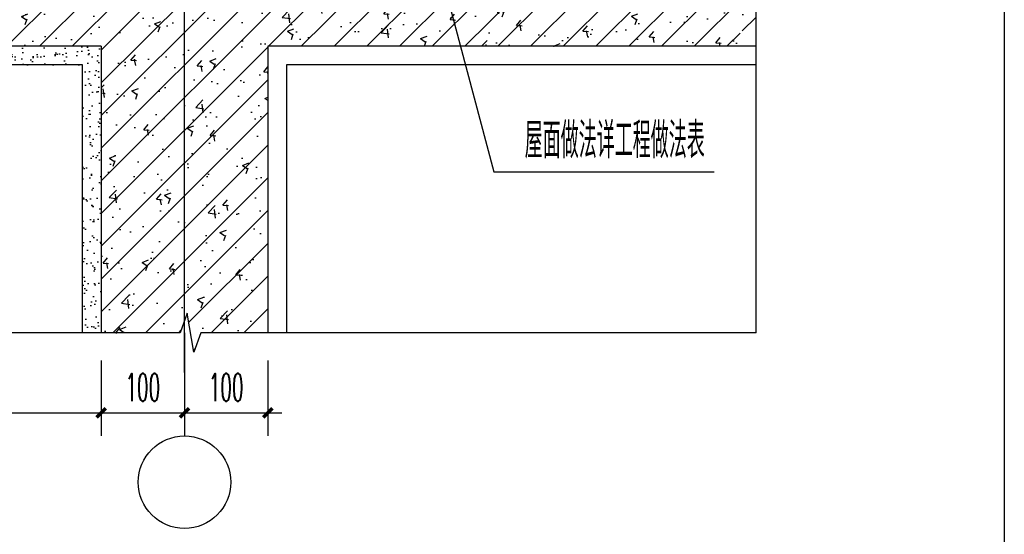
# Model space of a CAD drawing. Extents: x 1779708 to 7299578, y -1121471 to 88434.
# Tile 930 of 1056: x 6941231 to 6942294, y -940445 to -939889. Entities that reach past the tile are written whole.
import ezdxf

# ---------------------------------------------------------------- set-up
doc = ezdxf.new("R2010")
doc.units = 0
doc.header["$LTSCALE"] = 1000
doc.header["$MEASUREMENT"] = 0
doc.linetypes.add('DOTE', pattern=[2.4200000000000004, 2, -0.2, 0.02, -0.2])
doc.layers.get('0').update_dxf_attribs({"linetype": 'CONTINUOUS'})
doc.layers.get('Defpoints').update_dxf_attribs({"linetype": 'CONTINUOUS'})
for name, color, linetype in [('DIM_LEAD', 3, 'CONTINUOUS'), ('DIM_SYMB', 3, 'CONTINUOUS'), ('DOTE', 1, 'DOTE'), ('PUB_DIM', 3, 'CONTINUOUS'), ('PUB_HATCH', 8, 'CONTINUOUS'), ('PUB_TEXT', 7, 'CONTINUOUS'), ('WALL', 255, 'CONTINUOUS'), ('填充', 251, 'CONTINUOUS'), ('细线', 114, 'CONTINUOUS')]:
    doc.layers.add(name, color=color, linetype=linetype)
doc.styles.add('_TCH_DIM', font='SIMPLEX.shx', dxfattribs={"width": 0.7, "bigfont": 'GBCBIG.shx'})
doc.styles.add('_TCH_DIM_T3', font='SIMPLEX.shx', dxfattribs={"width": 0.4941176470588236, "bigfont": 'GBCBIG.shx'})
doc.dimstyles.new('_TCH_ARCH&&10', dxfattribs={"dimtxt": 29.75, "dimasz": 10, "dimexe": 25, "dimexo": 30, "dimgap": 12.625, "dimtad": 1, "dimdec": 0, "dimzin": 0, "dimdsep": 46, "dimtxsty": '_TCH_DIM_T3', "dimblk": 'ARCHTICK', "dimcen": 0.09, "dimdle": 15, "dimclrt": 7, "dimazin": 2, "dimtfac": 1, "dimtdec": 0, "dimtix": 1, "dimtmove": 2, "dimatfit": 3, "dimfxl": 250, "dimtolj": 1, "dimtzin": 0, "dimarcsym": 0})

# ---------------------------------------------------------------- blocks, each defined once
blk = doc.blocks.new('_ArchTick')
at = {"color": 0, "linetype": 'ByBlock', "const_width": 0.4}
blk.add_lwpolyline([(-0.5, -0.5), (0.5, 0.5)], dxfattribs=at)
blk = doc.blocks.new('*D6939')
at = {"layer": 'Defpoints', "color": 0, "transparency": 16777216}
for p in [(759.7585142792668, 131.5299814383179), (849.7585142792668, 131.5299814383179), (849.7585142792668, 44.99995048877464)]:
    blk.add_point(p, dxfattribs=at)
at = {"layer": 'PUB_DIM', "color": 0, "lineweight": -2, "transparency": 16777216}
for p, q in [((759.7585142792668, 101.5299814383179), (759.7585142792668, 19.99995048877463)), ((849.7585142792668, 101.5299814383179), (849.7585142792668, 19.99995048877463)), ((744.7585142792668, 44.99995048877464), (864.7585142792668, 44.99995048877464))]:
    blk.add_line(p, q, dxfattribs=at)
at = {"layer": 'PUB_DIM', "color": 0, "lineweight": -2, "transparency": 16777216, "xscale": 10, "yscale": 10, "zscale": 10, "rotation": 180}
blk.add_blockref('_ArchTick', (759.7585142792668, 44.99995048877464), dxfattribs=at)
at = {"layer": 'PUB_DIM', "color": 0, "lineweight": -2, "transparency": 16777216, "xscale": 10, "yscale": 10, "zscale": 10}
blk.add_blockref('_ArchTick', (849.7585142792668, 44.99995048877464), dxfattribs=at)
at = {"layer": 'PUB_DIM', "color": 7, "transparency": 16777216, "insert": (804.7585142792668, 72.49995048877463), "char_height": 29.75, "attachment_point": 5, "style": '_TCH_DIM_T3'}
blk.add_mtext('\\A1;100', dxfattribs=at)
blk = doc.blocks.new('*D6940')
at = {"layer": 'Defpoints', "color": 0, "transparency": 16777216}
for p in [(669.7585142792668, 131.5299814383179), (759.7585142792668, 131.5299814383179), (759.7585142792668, 44.99995048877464)]:
    blk.add_point(p, dxfattribs=at)
at = {"layer": 'PUB_DIM', "color": 0, "lineweight": -2, "transparency": 16777216}
for p, q in [((669.7585142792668, 101.5299814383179), (669.7585142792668, 19.99995048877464)), ((759.7585142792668, 101.5299814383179), (759.7585142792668, 19.99995048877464)), ((654.7585142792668, 44.99995048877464), (774.7585142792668, 44.99995048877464))]:
    blk.add_line(p, q, dxfattribs=at)
at = {"layer": 'PUB_DIM', "color": 0, "lineweight": -2, "transparency": 16777216, "xscale": 10, "yscale": 10, "zscale": 10, "rotation": 180}
blk.add_blockref('_ArchTick', (669.7585142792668, 44.99995048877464), dxfattribs=at)
at = {"layer": 'PUB_DIM', "color": 0, "lineweight": -2, "transparency": 16777216, "xscale": 10, "yscale": 10, "zscale": 10}
blk.add_blockref('_ArchTick', (759.7585142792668, 44.99995048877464), dxfattribs=at)
at = {"layer": 'PUB_DIM', "color": 7, "transparency": 16777216, "insert": (714.7585142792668, 72.49995048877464), "char_height": 29.75, "attachment_point": 5, "style": '_TCH_DIM_T3'}
blk.add_mtext('\\A1;100', dxfattribs=at)
blk = doc.blocks.new('*D6941')
at = {"layer": 'Defpoints', "color": 0, "transparency": 16777216}
for p in [(369.7585142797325, 131.529981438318), (669.7585142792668, 131.5299814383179), (669.7585142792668, 44.99995048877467)]:
    blk.add_point(p, dxfattribs=at)
at = {"layer": 'PUB_DIM', "color": 0, "lineweight": -2, "transparency": 16777216}
for p, q in [((369.7585142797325, 101.529981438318), (369.7585142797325, 19.99995048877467)), ((669.7585142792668, 101.5299814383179), (669.7585142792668, 19.99995048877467)), ((354.7585142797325, 44.99995048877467), (684.7585142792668, 44.99995048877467))]:
    blk.add_line(p, q, dxfattribs=at)
at = {"layer": 'PUB_DIM', "color": 0, "lineweight": -2, "transparency": 16777216, "xscale": 10, "yscale": 10, "zscale": 10, "rotation": 180}
blk.add_blockref('_ArchTick', (369.7585142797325, 44.99995048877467), dxfattribs=at)
at = {"layer": 'PUB_DIM', "color": 0, "lineweight": -2, "transparency": 16777216, "xscale": 10, "yscale": 10, "zscale": 10}
blk.add_blockref('_ArchTick', (669.7585142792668, 44.99995048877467), dxfattribs=at)
at = {"layer": 'PUB_DIM', "color": 7, "transparency": 16777216, "insert": (519.7585142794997, 72.49995048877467), "char_height": 29.75, "attachment_point": 5, "style": '_TCH_DIM_T3'}
blk.add_mtext('\\A1;300', dxfattribs=at)
blk = doc.blocks.new('A$C35AF6BA4')
at = {"layer": '细线'}
h = blk.add_hatch(dxfattribs=at)
h.set_pattern_fill('钢筋混凝土', color=256, scale=10, style=0)
h.set_pattern_definition([(45, (718.6372682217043, 466.0401335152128), (-17.67766952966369, 17.67766952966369), []), (49.99999999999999, (718.6372682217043, 466.0401335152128), (71.72601826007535, -6.275213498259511), [7.5, -82.5]), (355, (718.6372682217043, 466.0401335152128), (-13.8751333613, 75.21921337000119), [6, -66]), (100.4514, (724.6144362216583, 465.517199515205), (57.85093817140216, 68.94395420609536), [6.374018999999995, -70.11421119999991]), (46.18420000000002, (718.6372682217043, 486.0401335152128), (106.7241048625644, -16.55190143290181), [11.24999999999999, -123.7499999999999]), (96.6356, (727.5309427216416, 484.6608028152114), (93.46627055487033, 97.41178709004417), [9.561028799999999, -105.1713]), (351.1842, (718.6372682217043, 486.0401335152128), (93.46619451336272, 97.41186009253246), [9, -99]), (21, (728.6372682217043, 481.0401335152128), (59.69070521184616, -40.26188906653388), [7.5, -82.5]), (326.0000000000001, (728.6372682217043, 481.0401335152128), (24.33153319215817, 72.5150045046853), [6, -66]), (71.4514, (733.611491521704, 477.6849729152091), (84.02226285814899, 32.25304967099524), [6.374019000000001, -70.1142112]), (37.50000000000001, (718.6372682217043, 466.0401335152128), (1.215985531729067, 33.28938538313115), [0, -65.19999999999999, 0, -67, 0, -66.25]), (7.499999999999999, (718.6372682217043, 466.0401335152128), (26.30695374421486, 39.44117118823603), [0, -38.2, 0, -63.7, 0, -25.25]), (327.5, (696.3372682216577, 466.0401335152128), (53.38224361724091, -2.25548717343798), [0, -25, 0, -78, 0, -103.5]), (317.5, (686.3372682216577, 466.0401335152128), (58.31861693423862, 10.01049823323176), [0, -32.5, 0, -51.8, 0, -73.5])])
h.paths.add_polyline_path([(849.7585142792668, 441.1030011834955), (1377.143760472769, 441.1030011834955), (1377.143760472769, 448.9972543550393), (1356.143760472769, 456.6406292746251), (1377.143760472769, 460.343495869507), (1377.143760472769, 541.1030011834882), (849.7585142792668, 541.1030011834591), (849.7585142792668, 776.2519841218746), (669.7585142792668, 776.2519841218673), (669.7585142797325, 541.1030011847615), (154.547294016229, 541.1030011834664), (154.547294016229, 441.1030011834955), (669.7585142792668, 441.1030011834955), (669.7585142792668, 131.5299814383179), (755.0609959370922, 131.5299814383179), (762.5118878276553, 152.5299814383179), (769.9176210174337, 110.5299814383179), (777.5609959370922, 131.5299814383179), (849.7585142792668, 131.5299814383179)])
h = blk.add_hatch(dxfattribs=at)
h.set_pattern_fill('AR-SAND', color=256, scale=7, style=0)
h.set_pattern_definition([(37.50000000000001, (-2913119.56279199, -238943.8360709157), (-0.5600109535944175, 17.12946330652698), [0, -13.5128, 0, -15.113, 0, -14.44625]), (7.499999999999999, (-2913119.56279199, -238943.8360709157), (15.73331490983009, 25.08887851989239), [0, -7.289800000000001, 0, -12.1793, 0, -4.667249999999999]), (327.5, (-2913130.49749199, -238943.8360709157), (27.68473295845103, 0.05030146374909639), [0, -4.445, 0, -16.002, 0, -20.8915]), (317.5, (-2913130.49749199, -238943.8360709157), (26.7244758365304, 7.802526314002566), [0, -2.2225, 0, -10.4902, 0, -12.0015])])
h.paths.add_polyline_path([(669.7585142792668, 441.1030011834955), (154.547294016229, 441.1030011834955), (154.5472940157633, 421.1030011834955), (649.7585142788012, 421.1030011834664), (649.7585142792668, 131.529981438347), (669.7585142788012, 131.5299814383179)])
at = {"layer": 'DIM_LEAD'}
for p, q in [((1026.053132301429, 560.233714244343), (1093.783304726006, 305.6004750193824)), ((1093.783304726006, 305.6004750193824), (1331.906768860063, 305.6004750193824))]:
    blk.add_line(p, q, dxfattribs=at)
at = {"layer": 'DIM_SYMB'}
for points in [[(1377.143760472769, 131.5299814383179), (1377.143760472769, 491.5345000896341), (1356.143760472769, 499.1778750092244), (1398.143760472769, 506.5836081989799), (1377.143760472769, 514.0345000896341), (1377.143760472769, 874.0390187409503)], [(1377.143760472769, 131.5299814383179), (777.5609959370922, 131.529981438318), (769.917621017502, 110.529981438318), (762.5118878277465, 152.529981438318), (755.0609959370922, 131.529981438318), (155.4782314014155, 131.5299814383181)]]:
    blk.add_lwpolyline(points, dxfattribs=at)
at = {"layer": 'DOTE', "linetype": 'DOTE'}
blk.add_line((759.7585142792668, 88.73797671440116), (759.7585142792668, 1115.841685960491), dxfattribs=at)
at = {"layer": 'PUB_DIM'}
blk.add_line((759.7585142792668, 131.5299814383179), (759.7585142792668, 19.99995048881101), dxfattribs=at)
blk.add_circle((759.7585142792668, -30.00004951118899), 50, dxfattribs=at)
at = {"layer": 'WALL'}
for p, q in [((669.7585142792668, 441.1030011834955), (154.547294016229, 441.1030011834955)), ((669.7585142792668, 441.1030011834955), (669.7585142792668, 131.5299814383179)), ((849.7585142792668, 441.1030011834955), (849.7585142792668, 131.5299814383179)), ((1377.143760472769, 441.1030011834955), (849.7585142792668, 441.1030011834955))]:
    blk.add_line(p, q, dxfattribs=at)
at = {"layer": '细线'}
for p, q in [((869.7585142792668, 421.1030011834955), (869.7585142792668, 131.5299814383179)), ((1377.143760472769, 421.1030011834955), (869.7585142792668, 421.1030011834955))]:
    blk.add_line(p, q, dxfattribs=at)
blk.add_lwpolyline([(649.7585142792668, 131.5299814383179), (649.7585142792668, 421.1030011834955), (154.547294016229, 421.1030011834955)], dxfattribs=at)
at = {"layer": 'PUB_TEXT', "color": 7, "style": '_TCH_DIM', "width": 0.7}
blk.add_text('屋面做法详工程做法表', height=38.58156028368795, dxfattribs=at).set_placement((1127.183364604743, 320.1536665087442))
at = {"layer": 'PUB_DIM'}
dim = blk.add_aligned_dim(p1=(369.7585142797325, 131.529981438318), p2=(669.7585142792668, 131.5299814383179), distance=-86.53003094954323, dimstyle='_TCH_ARCH&&10', dxfattribs=at)
dim.commit()
dim.dimension.update_dxf_attribs({"geometry": '*D6941', "text_midpoint": (519.7585142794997, 72.49995048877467)})
for p1, p2, picture, middle in [((669.7585142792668, 131.5299814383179), (759.7585142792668, 131.5299814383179), '*D6940', (714.7585142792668, 72.49995048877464)), ((759.7585142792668, 131.5299814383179), (849.7585142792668, 131.5299814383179), '*D6939', (804.7585142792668, 72.49995048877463))]:
    dim = blk.add_aligned_dim(p1=p1, p2=p2, distance=-86.53003094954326, text='100', dimstyle='_TCH_ARCH&&10', dxfattribs=at)
    dim.commit()
    dim.dimension.update_dxf_attribs({"geometry": picture, "text_midpoint": middle})

msp = doc.modelspace()

# ---------------------------------------------------------------- linework, layer by layer
at = {"layer": 'PUB_HATCH'}
msp.add_line((6942294.38234089, -939169.2335577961), (6942294.38234089, -941036.9633440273), dxfattribs=at)

# ---------------------------------------------------------------- block references
at = {"layer": '填充'}
msp.add_blockref('A$C35AF6BA4', (6940649.210773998, -940358.6160785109), dxfattribs=at)

doc.saveas('drawing.dxf')
